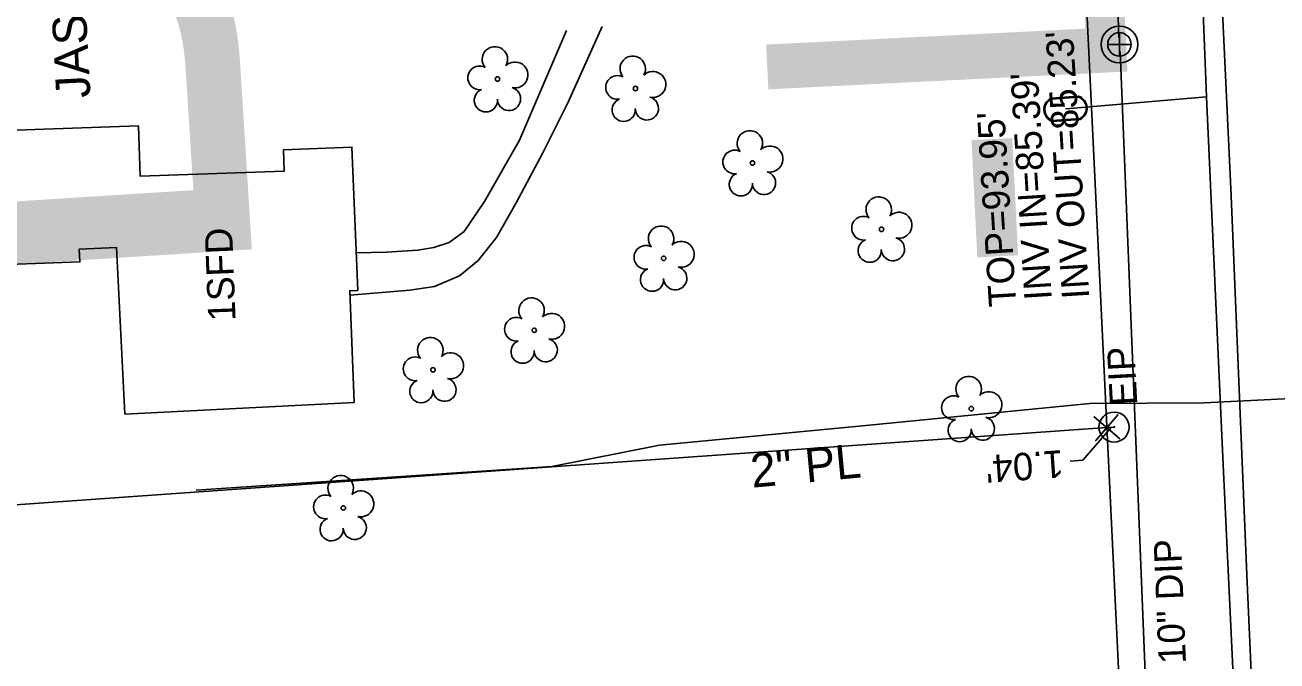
# Model space of a CAD drawing. Extents: x 2364404 to 2371833, y 798876 to 809754.
# Drawn here: x 2368692.8 to 2368875.6, y 802831.3 to 802924.2 of the extents above; entities that cross this region are included whole.
import ezdxf

# ---------------------------------------------------------------- set-up
doc = ezdxf.new("R2010")
doc.units = 0
for name, color, linetype in [('Exist Building', 7, 'Continuous'), ('Exist Building Text', 7, 'Continuous'), ('Exist Horizontal Alignment Direction Label', 7, 'Continuous'), ('Exist Other Culture Area Outline', 7, 'Continuous'), ('Exist Property Corner CELL', 7, 'Continuous'), ('Exist Property Iron Pin CELL', 7, 'Continuous'), ('Exist Property Iron Pin Text', 7, 'Continuous'), ('Exist Property Line', 7, 'Continuous'), ('Exist Property Line Leader', 7, 'Continuous'), ('Exist Property Line Text', 7, 'Continuous'), ('Exist Property Owner Text', 7, 'Continuous'), ('Exist Right of Way Line', 7, 'Continuous'), ('Exist Roads EOP', 7, 'Continuous'), ('Exist Utilities Gas UG Line SUE LOS B', 7, 'Continuous'), ('Exist Utilities Gas UG Line SUE LOS B Text', 7, 'Continuous'), ('Exist Utilities Sanitary Sewer Manhole CELL', 7, 'Continuous'), ('Exist Utilities Sanitary Sewer Manhole Top Elevation', 7, 'Continuous'), ('Exist Utilities Sanitary Sewer UG Line', 7, 'Continuous'), ('Exist Utilities Sanitary Sewer UG Line Invert Elevation', 7, 'Continuous'), ('Exist Utilities Sanitary Sewer UG Line Text', 7, 'Continuous'), ('Exist Utilities Water Meter CELL', 7, 'Continuous'), ('Exist Utilities Water UG Line SUE LOS B', 7, 'Continuous'), ('Exist Vegetation Tree CELL', 7, 'Continuous'), ('Prop Horizontal Alignment', 7, 'Continuous')]:
    doc.layers.add(name, color=color, linetype=linetype)

msp = doc.modelspace()

# ---------------------------------------------------------------- linework, layer by layer
at = {"layer": 'Exist Building'}
msp.add_lwpolyline([(2368740.89, 802869.07), (2368707.4, 802867.38), (2368706.17, 802891.72), (2368700.73, 802891.44), (2368700.84, 802889.58), (2368685.25, 802889.03), (2368684.56, 802908.59), (2368709.38, 802909.46), (2368709.64, 802902.11), (2368730.67, 802902.85), (2368730.54, 802905.95), (2368740.55, 802906.36), (2368741.4, 802885.41), (2368740.22, 802885.37)], close=True, dxfattribs=at)
at = {"layer": 'Exist Other Culture Area Outline'}
for points in [[(2368777.06, 802923.95), (2368772.11, 802912.9), (2368768.41, 802905.53), (2368764.53, 802898.22), (2368761.67, 802893.18), (2368758.99, 802889.82), (2368756.26, 802887.56), (2368752.6, 802886.02), (2368749.01, 802885.46), (2368740.24, 802884.75)], [(2368741.18, 802890.9), (2368745.59, 802891.04), (2368750.18, 802891.29), (2368752.49, 802891.71), (2368754.74, 802892.43), (2368756.93, 802894.02), (2368759.89, 802898.41), (2368765.01, 802907.36), (2368771.9, 802923.38)]]:
    msp.add_lwpolyline(points, dxfattribs=at)
at = {"layer": 'Exist Property Corner CELL'}
msp.add_line((2368850.78, 802865.4), (2368850.78, 802865.4), dxfattribs=at)
msp.add_lwpolyline([(2368852.41, 802867.29), (2368849.14, 802863.51), (2368850.78, 802865.4), (2368852.66, 802863.76), (2368848.89, 802867.04)], dxfattribs=at)
at = {"layer": 'Exist Property Iron Pin CELL'}
for radius in [2.2, 0.0707]:
    msp.add_circle((2368851.82, 802865.47), radius, dxfattribs=at)
at = {"layer": 'Exist Property Line'}
for p, q in [((2368850.78, 802865.4), (2368299.81, 802826.42)), ((2368851.82, 802865.47), (2368850.78, 802865.4))]:
    msp.add_line(p, q, dxfattribs=at)
at = {"layer": 'Exist Property Line Leader'}
msp.add_lwpolyline([(2368851.4, 802865.42), (2368847.25, 802860.64), (2368845.41, 802860.5)], dxfattribs=at)
at = {"layer": 'Exist Right of Way Line'}
msp.add_line((2368861.79, 802635.55), (2368816.68, 803577.19), dxfattribs=at)
at = {"layer": 'Exist Roads EOP'}
msp.add_lwpolyline([(2368873.49, 802792.49), (2368871.21, 802843.9), (2368868.93, 802899.23), (2368866.3, 802955.07), (2368863.66, 803010.2), (2368861.02, 803065.7), (2368858.22, 803121.37), (2368855.49, 803176.21), (2368852.81, 803229.03), (2368850.32, 803281.64), (2368847.49, 803334.78)], dxfattribs=at)
at = {"layer": 'Exist Utilities Gas UG Line SUE LOS B'}
msp.add_lwpolyline([(2368717.8, 802856.26), (2368769.74, 802859.74), (2368785.47, 802862.85), (2368814.59, 802865.62), (2368848.31, 802868.91), (2368864.98, 802869.02), (2368893.14, 802870.41)], dxfattribs=at)
at = {"layer": 'Exist Utilities Sanitary Sewer Manhole CELL'}
msp.add_lwpolyline([(2368852.61, 802923.06), (2368852.61, 802919.64), (2368852.61, 802921.35), (2368854.32, 802921.35), (2368850.9, 802921.35)], dxfattribs=at)
for radius in [2.69, 1.71]:
    msp.add_circle((2368852.61, 802921.35), radius, dxfattribs=at)
at = {"layer": 'Exist Utilities Sanitary Sewer UG Line'}
for p, q in [((2368852.54, 802922.33), (2368840.54, 803234.78)), ((2368858.36, 802780.72), (2368852.71, 802920.31))]:
    msp.add_line(p, q, dxfattribs=at)
at = {"layer": 'Exist Utilities Water Meter CELL'}
msp.add_line((2368844.74, 802911.94), (2368844.74, 802911.94), dxfattribs=at)
for points in [[(2368842.59, 802913.5), (2368846.65, 802913.79)], [(2368842.6, 802913.36), (2368846.66, 802913.65)], [(2368846.88, 802910.53), (2368842.79, 802910.24)], [(2368846.89, 802910.39), (2368842.8, 802910.1)]]:
    msp.add_lwpolyline(points, dxfattribs=at)
for centre, radius, start, end in [((2368843.44, 802911.85), 1.86, 117.2691, 250.0704), ((2368843.45, 802911.85), 1.73, 119.392, 247.8734), ((2368846.03, 802912.04), 1.86, 297.7393, 70.3994), ((2368846.04, 802912.04), 1.73, 299.2182, 68.9639)]:
    msp.add_arc(centre, radius, start, end, dxfattribs=at)
at = {"layer": 'Exist Utilities Water UG Line SUE LOS B'}
for points in [[(2368870.85, 802794.34), (2368867.73, 802859.98), (2368865.33, 802913.72), (2368861.58, 803008.74), (2368860.05, 803042.36), (2368858.64, 803059.24), (2368855.73, 803107.44), (2368853.47, 803167.78), (2368850.72, 803209.61), (2368848.45, 803257.88)], [(2368844.74, 802911.94), (2368845.38, 802912.01), (2368865.33, 802913.72)]]:
    msp.add_lwpolyline(points, dxfattribs=at)
at = {"layer": 'Exist Vegetation Tree CELL'}
for p, q in [((2368761.8, 802916.3), (2368761.8, 802916.3)), ((2368781.94, 802914.91), (2368781.94, 802914.91)), ((2368799.03, 802904.03), (2368799.03, 802904.03)), ((2368817.86, 802894.35), (2368817.86, 802894.35)), ((2368786.07, 802890.11), (2368786.07, 802890.11)), ((2368767.17, 802879.61), (2368767.17, 802879.61)), ((2368752.39, 802873.83), (2368752.39, 802873.83)), ((2368830.99, 802868.16), (2368830.99, 802868.16)), ((2368739.29, 802853.67), (2368739.29, 802853.67))]:
    msp.add_line(p, q, dxfattribs=at)
for centre in [(2368761.8, 802916.3), (2368781.94, 802914.91), (2368799.03, 802904.03), (2368817.86, 802894.35), (2368786.07, 802890.11), (2368767.17, 802879.61), (2368752.39, 802873.83), (2368830.99, 802868.16), (2368739.29, 802853.67)]:
    msp.add_circle(centre, 0.326, dxfattribs=at)
for centre, radius, start, end in [((2368761.42, 802919.17), 1.86, 330.1651, 219.7134), ((2368759.2, 802916.46), 1.73, 62.6636, 279.3457), ((2368764.35, 802916.89), 1.9, 257.1011, 134.1999), ((2368781.55, 802917.79), 1.86, 330.1651, 219.7134), ((2368779.33, 802915.07), 1.73, 62.6636, 279.3457), ((2368784.48, 802915.5), 1.9, 257.1011, 134.1999), ((2368760.1, 802913.18), 1.69, 111.5671, 6.231), ((2368763.48, 802913.4), 1.7, 181.2822, 74.56), ((2368780.23, 802911.79), 1.69, 111.5671, 6.231), ((2368783.61, 802912.01), 1.7, 181.2822, 74.56), ((2368798.65, 802906.9), 1.86, 330.1651, 219.7134), ((2368796.43, 802904.18), 1.73, 62.6636, 279.3457), ((2368801.58, 802904.62), 1.9, 257.1011, 134.1999), ((2368797.33, 802900.91), 1.69, 111.5671, 6.231), ((2368800.71, 802901.13), 1.7, 181.2822, 74.56), ((2368817.47, 802897.23), 1.86, 330.1651, 219.7134), ((2368815.25, 802894.51), 1.73, 62.6636, 279.3457), ((2368820.41, 802894.94), 1.9, 257.1011, 134.1999), ((2368785.69, 802892.98), 1.86, 330.1651, 219.7134), ((2368788.62, 802890.7), 1.9, 257.1011, 134.1999), ((2368816.15, 802891.23), 1.69, 111.5671, 6.231), ((2368819.53, 802891.46), 1.7, 181.2822, 74.56), ((2368783.47, 802890.26), 1.73, 62.6636, 279.3457), ((2368787.75, 802887.21), 1.7, 181.2822, 74.56), ((2368784.37, 802886.99), 1.69, 111.5671, 6.231), ((2368766.78, 802882.48), 1.86, 330.1651, 219.7134), ((2368764.56, 802879.76), 1.73, 62.6636, 279.3457), ((2368769.71, 802880.19), 1.9, 257.1011, 134.1999), ((2368752, 802876.7), 1.86, 330.1651, 219.7134), ((2368765.46, 802876.48), 1.69, 111.5671, 6.231), ((2368768.84, 802876.71), 1.7, 181.2822, 74.56), ((2368754.94, 802874.42), 1.9, 257.1011, 134.1999), ((2368749.78, 802873.98), 1.73, 62.6636, 279.3457), ((2368754.06, 802870.93), 1.7, 181.2822, 74.56), ((2368830.6, 802871.03), 1.86, 330.1651, 219.7134), ((2368750.68, 802870.71), 1.69, 111.5671, 6.231), ((2368833.54, 802868.74), 1.9, 257.1011, 134.1999), ((2368828.38, 802868.31), 1.73, 62.6636, 279.3457), ((2368832.66, 802865.26), 1.7, 181.2822, 74.56), ((2368829.28, 802865.03), 1.69, 111.5671, 6.231), ((2368738.9, 802856.54), 1.86, 330.1651, 219.7134), ((2368741.84, 802854.26), 1.9, 257.1011, 134.1999), ((2368736.68, 802853.82), 1.73, 62.6636, 279.3457), ((2368740.96, 802850.77), 1.7, 181.2822, 74.56), ((2368737.58, 802850.55), 1.69, 111.5671, 6.231)]:
    msp.add_arc(centre, radius, start, end, dxfattribs=at)
at = {"layer": 'Prop Horizontal Alignment'}
msp.add_arc((2343687.36, 801815.32), 25215.05, 2.472411, 2.872893, dxfattribs=at)

# ---------------------------------------------------------------- texts
at = {"layer": 'Exist Building Text'}
msp.add_text('1SFD', height=4, rotation=92.2014, dxfattribs=at).set_placement((2368723.57, 802881))
at = {"layer": 'Exist Horizontal Alignment Direction Label'}
msp.add_text('BL-103', height=73.5, rotation=93.6251, dxfattribs=at).set_placement((2368726.45, 802883.38))
at = {"layer": 'Exist Property Iron Pin Text'}
msp.add_text('EIP', height=4, rotation=93.0566, dxfattribs=at).set_placement((2368855.23, 802868.72))
at = {"layer": 'Exist Property Line Text'}
msp.add_text("1.04'", height=4, rotation=184.0467, dxfattribs=at).set_placement((2368844.32, 802862.13))
at = {"layer": 'Exist Property Owner Text'}
msp.add_text('JASPER LEON PITTMAN', height=5, rotation=93.0566, dxfattribs=at).set_placement((2368702.39, 802913.63))
at = {"layer": 'Exist Utilities Gas UG Line SUE LOS B Text'}
msp.add_text('2" PL', height=5, rotation=5.4275, dxfattribs=at).set_placement((2368798.99, 802856.61))
at = {"layer": 'Exist Utilities Sanitary Sewer Manhole Top Elevation'}
msp.add_text("TOP=93.95'", height=4, rotation=93.5494, dxfattribs=at).set_placement((2368837.56, 802883.17))
at = {"layer": 'Exist Utilities Sanitary Sewer UG Line Invert Elevation'}
for s, p in [("INV OUT=85.23'", (2368848.23, 802884.3)), ("INV IN=85.39'", (2368842.74, 802884.13))]:
    msp.add_text(s, height=4, rotation=93.5494, dxfattribs=at).set_placement(p)
at = {"layer": 'Exist Utilities Sanitary Sewer UG Line Text'}
msp.add_text('10" DIP', height=4, rotation=92.3154, dxfattribs=at).set_placement((2368862.33, 802830.97))
at = {"layer": 'Prop Horizontal Alignment'}
msp.add_text('-L-', height=52.5, rotation=92.8481, dxfattribs=at).set_placement((2368855.23, 802888.3))

doc.saveas('drawing.dxf')
